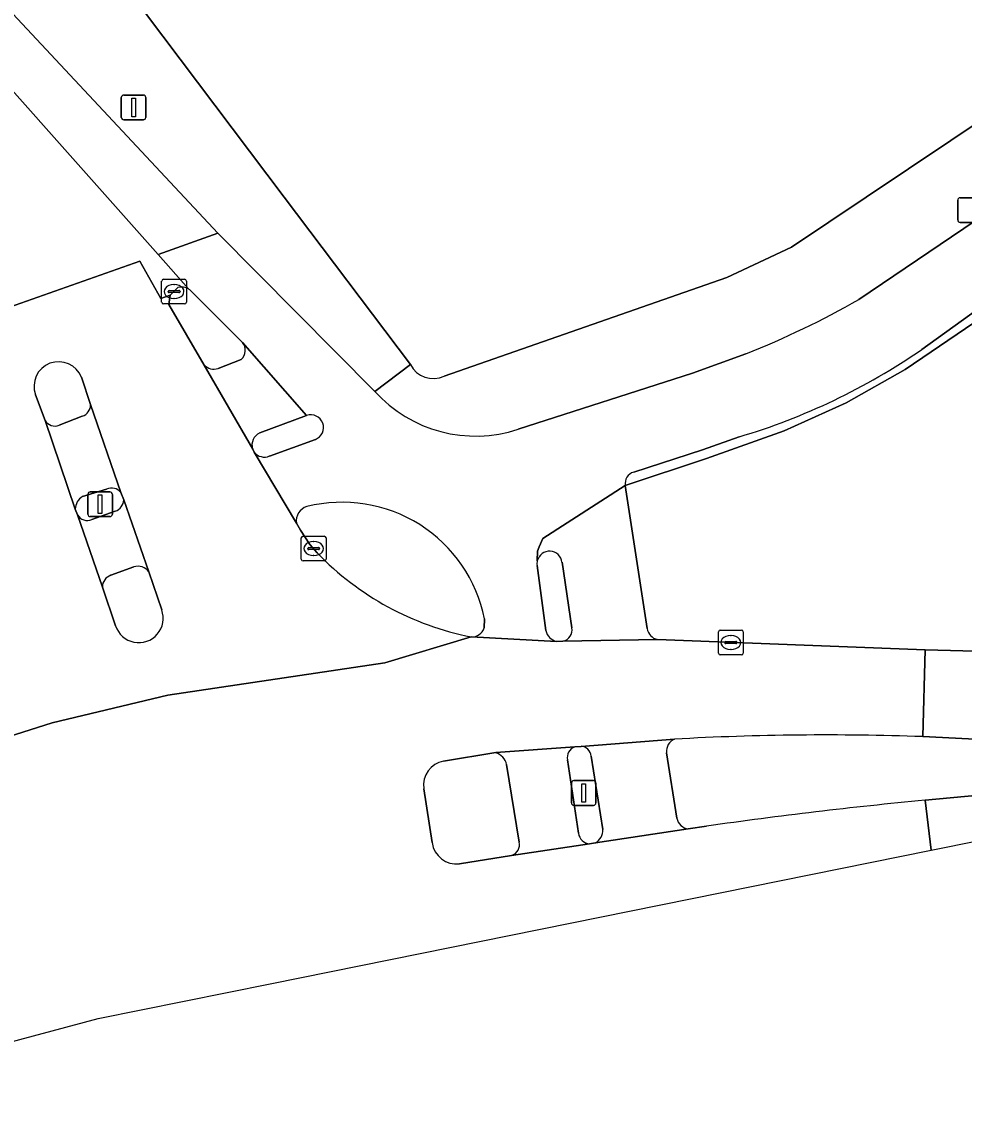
# Model space of a CAD drawing. Extents: x 159680 to 160786, y 387323 to 388340.
# Drawn here: x 160316.54 to 160354.58, y 387462.98 to 387507.07 of the extents above; entities that cross this region are included whole.
import ezdxf

# ---------------------------------------------------------------- set-up
doc = ezdxf.new("R2010")
doc.units = 0
for name, color, linetype in [('IMGEO_Berm_groen', 7, 'Continuous'), ('IMGEO_Erf', 7, 'Continuous'), ('IMGEO_Fietspad_gesloten', 7, 'Continuous'), ('IMGEO_Fietspad_open', 7, 'Continuous'), ('IMGEO_Kolk', 7, 'Continuous'), ('IMGEO_Lichtmast', 7, 'Continuous'), ('IMGEO_Rijbaan_lokaal_gesloten', 7, 'Continuous'), ('IMGEO_Rijbaan_lokaal_open', 7, 'Continuous'), ('IMGEO_Verkeerseiland_gesloten', 7, 'Continuous'), ('IMGEO_Verkeerseiland_open', 7, 'Continuous'), ('IMGEO_Voetpad_gesloten', 7, 'Continuous'), ('IMGEO_Voetpad_open', 7, 'Continuous')]:
    doc.layers.add(name, color=color, linetype=linetype)

msp = doc.modelspace()

# ---------------------------------------------------------------- linework, layer by layer
at = {"layer": 'IMGEO_Berm_groen'}
for points in [[(160456.86, 387494.604), (160456.428, 387500), (160455.79, 387507.982), (160398.613, 387503.497), (160398.766, 387501.273), (160398.853, 387500), (160399.05, 387497.13), (160374.55, 387494.225), (160375.463, 387486.11), (160359.459, 387485.249), (160358.13, 387497.057), (160352.208, 387493.044), (160349.818, 387491.691), (160347.313, 387490.564), (160344.18, 387489.45), (160340.904, 387488.352), (160341.789, 387482.58)], [(160342.2, 387482.143), (160353.013, 387481.721), (160363.695, 387481.434), (160368.475, 387481.431), (160371.509, 387481.54), (160376.514, 387482.056), (160456.86, 387494.604)]]:
    msp.add_lwpolyline(points, dxfattribs=at)
msp.add_arc((160342.297, 387482.646), 0.513, 187.4327, 259.055, dxfattribs=at)
at = {"layer": 'IMGEO_Erf'}
for points in [[(160333.591, 387492.767), (160345.003, 387496.756), (160347.607, 387497.977), (160350.63, 387500), (160357.467, 387504.576), (160357.848, 387504.976), (160358.065, 387505.484), (160357.988, 387506.797), (160357.544, 387514.324), (160356.337, 387534.778), (160353.492, 387576.679)], [(160318.292, 387562.65), (160319.32, 387546.481), (160316.123, 387546.148), (160318.185, 387540.259), (160317.334, 387540.174), (160314.936, 387539.312), (160312.608, 387545.737), (160310.584, 387551.325), (160309.976, 387551.092), (160312.063, 387545.673), (160321.179, 387522.015), (160315.033, 387518.967), (160316.673, 387515.314), (160318.54, 387511.771), (160321.535, 387507.428), (160327.132, 387500), (160332.225, 387493.24)]]:
    msp.add_lwpolyline(points, dxfattribs=at)
msp.add_arc((160333.155, 387493.716), 1.044, 207.1123, 294.6892, dxfattribs=at)
at = {"layer": 'IMGEO_Fietspad_gesloten'}
for points in [[(160320.537, 387488.071), (160319.312, 387491.624)], [(160318.975, 387491.151), (160318.043, 387490.788)], [(160317.473, 387490.974), (160318.694, 387487.398)], [(160318.984, 387487.907), (160319.957, 387488.214)], [(160321.666, 387484.865), (160320.649, 387487.78)], [(160318.784, 387487.174), (160319.789, 387484.257)], [(160320.307, 387487.316), (160319.367, 387486.985)], [(160320.134, 387484.732), (160321.056, 387485.067)], [(160338.859, 387477.806), (160335.673, 387477.571)], [(160336.112, 387477.096), (160336.618, 387473.964)], [(160339.017, 387474.316), (160338.574, 387477.279)], [(160336.313, 387473.422), (160339.463, 387473.89)]]:
    msp.add_lwpolyline(points, dxfattribs=at)
for centre, radius, start, end in [((160318.822, 387491.616), 0.49, 288.1851, 0.8772), ((160317.874, 387491.237), 0.479, 213.2191, 290.6362), ((160320.155, 387487.769), 0.487, 38.3189, 113.9808), ((160319.288, 387487.397), 0.594, 120.7704, 179.8854), ((160320.15, 387487.79), 0.499, 288.3417, 358.8727), ((160319.179, 387487.397), 0.453, 209.5192, 294.557), ((160321.228, 387484.566), 0.53, 34.3686, 108.9871), ((160320.286, 387484.259), 0.497, 107.8202, 180.1968), ((160335.471, 387476.944), 0.658, 13.3165, 72.1724), ((160339.011, 387477.383), 0.45, 109.8177, 193.3735), ((160336.167, 387473.861), 0.463, 288.4274, 12.837), ((160339.489, 387474.364), 0.475, 185.7825, 266.8453)]:
    msp.add_arc(centre, radius, start, end, dxfattribs=at)
at = {"layer": 'IMGEO_Fietspad_open'}
for points in [[(160358.091, 387501.116), (160356.441, 387500), (160350.333, 387495.871)], [(160352.871, 387493.847), (160359.415, 387498.562), (160361.546, 387500)], [(160330.784, 387492.151), (160324.452, 387498.542), (160322.043, 387497.686), (160323.269, 387496.291)], [(160323.378, 387496.204), (160325.445, 387494.133), (160328.037, 387491.188)], [(160345.773, 387493.676), (160343.612, 387492.898), (160336.577, 387490.625)], [(160341.243, 387488.895), (160344.02, 387489.799), (160345.5, 387490.322)], [(160328.389, 387490.215), (160326.538, 387489.547)], [(160325.92, 387489.7), (160327.625, 387486.834)], [(160337.35, 387485.315), (160337.363, 387485.701), (160337.43, 387485.887), (160337.578, 387486.216), (160340.904, 387488.352)], [(160337.696, 387482.498), (160337.341, 387485.131)], [(160335.219, 387482.973), (160335.207, 387482.609)], [(160334.682, 387482.243), (160338.126, 387482.059)]]:
    msp.add_lwpolyline(points, dxfattribs=at)
for centre, radius, start, end in [((160322.972, 387495.807), 0.568, 44.355, 58.4537), ((160333.076, 387525.888), 34.624, 291.5133, 299.8953), ((160338.076, 387515.315), 26.072, 286.5434, 304.5732), ((160334.86, 387495.866), 5.515, 222.3484, 288.1363), ((160328.198, 387490.696), 0.518, 291.6317, 108.1452), ((160326.33, 387490.033), 0.528, 219.0287, 293.1607), ((160341.371, 387488.438), 0.475, 105.6127, 190.4335), ((160329.475, 387481.822), 5.859, 11.3346, 104.1249), ((160328.217, 387486.929), 0.6, 106.6798, 189.0788), ((160337.837, 387485.199), 0.501, 166.6068, 187.7926), ((160334.702, 387482.773), 0.531, 267.7879, 341.9761), ((160338.266, 387482.626), 0.584, 192.6745, 256.1387)]:
    msp.add_arc(centre, radius, start, end, dxfattribs=at)
at = {"layer": 'IMGEO_Kolk'}
for p, q in [((160322.182, 387495.759), (160322.182, 387496.611)), ((160322.257, 387496.685), (160323.109, 387496.685)), ((160322.67, 387496.465), (160322.695, 387496.465)), ((160323.183, 387496.611), (160323.183, 387495.759)), ((160322.441, 387496.179), (160322.441, 387496.191)), ((160322.879, 387496.142), (160322.481, 387496.142)), ((160322.484, 387496.228), (160322.882, 387496.228)), ((160322.925, 387496.191), (160322.925, 387496.179)), ((160323.109, 387495.685), (160322.257, 387495.685)), ((160322.693, 387495.905), (160322.668, 387495.905)), ((160327.894, 387486.312), (160328.746, 387486.312)), ((160327.819, 387485.386), (160327.819, 387486.238)), ((160328.121, 387485.855), (160328.519, 387485.855)), ((160328.307, 387486.092), (160328.332, 387486.092)), ((160328.82, 387486.238), (160328.82, 387485.386)), ((160328.078, 387485.806), (160328.078, 387485.818)), ((160328.516, 387485.769), (160328.118, 387485.769)), ((160328.33, 387485.532), (160328.305, 387485.532)), ((160328.562, 387485.818), (160328.562, 387485.806)), ((160328.746, 387485.312), (160327.894, 387485.312)), ((160344.664, 387481.592), (160344.664, 387482.444)), ((160344.739, 387482.518), (160345.591, 387482.518)), ((160345.152, 387482.298), (160345.177, 387482.298)), ((160345.665, 387482.444), (160345.665, 387481.592)), ((160344.923, 387482.012), (160344.923, 387482.024)), ((160345.361, 387481.975), (160344.963, 387481.975)), ((160344.966, 387482.061), (160345.364, 387482.061)), ((160345.407, 387482.024), (160345.407, 387482.012)), ((160345.591, 387481.518), (160344.739, 387481.518)), ((160345.175, 387481.738), (160345.15, 387481.738))]:
    msp.add_line(p, q, dxfattribs=at)
for points in [[(160322.182, 387495.759), (160322.182, 387496.611)], [(160322.257, 387496.685), (160323.109, 387496.685)], [(160323.183, 387496.611), (160323.183, 387495.759)], [(160323.109, 387495.685), (160322.257, 387495.685)], [(160327.894, 387486.312), (160328.746, 387486.312)], [(160327.819, 387485.386), (160327.819, 387486.238)], [(160328.82, 387486.238), (160328.82, 387485.386)], [(160328.746, 387485.312), (160327.894, 387485.312)], [(160344.664, 387481.592), (160344.664, 387482.444)], [(160344.739, 387482.518), (160345.591, 387482.518)], [(160345.665, 387482.444), (160345.665, 387481.592)], [(160345.591, 387481.518), (160344.739, 387481.518)]]:
    msp.add_lwpolyline(points, dxfattribs=at)
for centre, radius, start, end in [((160322.259, 387496.609), 0.0765, 91.552, 178.448), ((160322.259, 387496.609), 0.0765, 91.552, 178.448), ((160323.107, 387496.609), 0.0765, 1.552, 88.448), ((160323.107, 387496.609), 0.0765, 1.552, 88.448), ((160322.481, 387496.188), 0.0403, 85.8775, 175.7526), ((160322.478, 387496.178), 0.0366, 178.938, 274.7102), ((160322.882, 387496.185), 0.043, 264.8664, 352.4533), ((160322.886, 387496.19), 0.0386, 1.7309, 96.639), ((160322.259, 387495.761), 0.0765, 181.552, 268.448), ((160322.259, 387495.761), 0.0765, 181.552, 268.448), ((160323.107, 387495.761), 0.0765, 271.552, 358.448), ((160323.107, 387495.761), 0.0765, 271.552, 358.448), ((160327.896, 387486.236), 0.0765, 91.552, 178.448), ((160327.896, 387486.236), 0.0765, 91.552, 178.448), ((160328.744, 387486.236), 0.0765, 1.552, 88.448), ((160328.744, 387486.236), 0.0765, 1.552, 88.448), ((160328.118, 387485.815), 0.0403, 85.8775, 175.7526), ((160328.523, 387485.817), 0.0386, 1.7309, 96.639), ((160327.896, 387485.388), 0.0765, 181.552, 268.448), ((160327.896, 387485.388), 0.0765, 181.552, 268.448), ((160328.115, 387485.805), 0.0366, 178.938, 274.7102), ((160328.519, 387485.812), 0.043, 264.8664, 352.4533), ((160328.744, 387485.388), 0.0765, 271.552, 358.448), ((160328.744, 387485.388), 0.0765, 271.552, 358.448), ((160344.741, 387482.442), 0.0765, 91.552, 178.448), ((160344.741, 387482.442), 0.0765, 91.552, 178.448), ((160345.589, 387482.442), 0.0765, 1.552, 88.448), ((160345.589, 387482.442), 0.0765, 1.552, 88.448), ((160344.963, 387482.021), 0.0403, 85.8775, 175.7526), ((160344.96, 387482.011), 0.0366, 178.938, 274.7102), ((160345.364, 387482.018), 0.043, 264.8664, 352.4533), ((160345.368, 387482.023), 0.0386, 1.7309, 96.639), ((160344.741, 387481.594), 0.0765, 181.552, 268.448), ((160344.741, 387481.594), 0.0765, 181.552, 268.448), ((160345.589, 387481.594), 0.0765, 271.552, 358.448), ((160345.589, 387481.594), 0.0765, 271.552, 358.448)]:
    msp.add_arc(centre, radius, start, end, dxfattribs=at)
for centre, major_axis, ratio, start_param, end_param in [((160322.669, 387496.185), (-0.387, 0.002), 0.722429, 4.712389, 7.853982), ((160322.694, 387496.185), (-0.39, 0.002), 0.717154, 1.570796, 4.712389), ((160328.306, 387485.812), (-0.387, 0.002), 0.722429, 4.712389, 7.853982), ((160328.331, 387485.812), (-0.39, 0.002), 0.717154, 1.570796, 4.712389), ((160345.151, 387482.018), (-0.387, 0.002), 0.722429, 4.712389, 7.853982), ((160345.176, 387482.018), (-0.39, 0.002), 0.717154, 1.570796, 4.712389)]:
    msp.add_ellipse(centre, major_axis=major_axis, ratio=ratio, start_param=start_param, end_param=end_param, dxfattribs=at)
at = {"layer": 'IMGEO_Lichtmast'}
for p, q in [((160320.553, 387503.219), (160320.553, 387504.019)), ((160320.553, 387504.019), (160320.553, 387503.219)), ((160320.653, 387504.119), (160321.443, 387504.119)), ((160321.443, 387504.119), (160320.653, 387504.119)), ((160321.543, 387504.019), (160321.543, 387503.219)), ((160321.543, 387503.219), (160321.543, 387504.019)), ((160321.443, 387503.119), (160320.653, 387503.119)), ((160320.653, 387503.119), (160321.443, 387503.119)), ((160354.425, 387499.975), (160355.215, 387499.975)), ((160355.215, 387499.975), (160354.425, 387499.975)), ((160354.325, 387499.075), (160354.325, 387499.875)), ((160354.325, 387499.875), (160354.325, 387499.075)), ((160355.215, 387498.975), (160354.425, 387498.975)), ((160354.425, 387498.975), (160355.215, 387498.975)), ((160319.302, 387488.099), (160320.092, 387488.099)), ((160320.092, 387488.099), (160319.302, 387488.099)), ((160319.202, 387487.199), (160319.202, 387487.999)), ((160319.202, 387487.999), (160319.202, 387487.199)), ((160320.192, 387487.999), (160320.192, 387487.199)), ((160320.192, 387487.199), (160320.192, 387487.999)), ((160320.092, 387487.099), (160319.302, 387487.099)), ((160319.302, 387487.099), (160320.092, 387487.099)), ((160338.726, 387475.544), (160338.726, 387476.344)), ((160338.726, 387476.344), (160338.726, 387475.544)), ((160338.826, 387476.444), (160339.616, 387476.444)), ((160339.616, 387476.444), (160338.826, 387476.444)), ((160339.716, 387476.344), (160339.716, 387475.544)), ((160339.716, 387475.544), (160339.716, 387476.344)), ((160339.616, 387475.444), (160338.826, 387475.444)), ((160338.826, 387475.444), (160339.616, 387475.444))]:
    msp.add_line(p, q, dxfattribs=at)
for points in [[(160320.973, 387503.994), (160321.123, 387503.994), (160321.123, 387503.244), (160320.973, 387503.244), (160320.973, 387503.994)], [(160319.622, 387487.974), (160319.772, 387487.974), (160319.772, 387487.224), (160319.622, 387487.224), (160319.622, 387487.974)], [(160339.146, 387476.319), (160339.296, 387476.319), (160339.296, 387475.569), (160339.146, 387475.569), (160339.146, 387476.319)]]:
    msp.add_lwpolyline(points, dxfattribs=at)
for centre, start, end in [((160320.653, 387504.019), 90, 180), ((160320.653, 387504.019), 90, 180), ((160321.443, 387504.019), 0, 90), ((160321.443, 387504.019), 360, 90), ((160320.653, 387503.219), 180, 270), ((160320.653, 387503.219), 180, 270), ((160321.443, 387503.219), 270, 0), ((160321.443, 387503.219), 270, 0), ((160354.425, 387499.875), 90, 180), ((160354.425, 387499.875), 90, 180), ((160354.425, 387499.075), 180, 270), ((160354.425, 387499.075), 180, 270), ((160319.302, 387487.999), 90, 180), ((160319.302, 387487.999), 90, 180), ((160320.092, 387487.999), 0, 90), ((160320.092, 387487.999), 360, 90), ((160319.302, 387487.199), 180, 270), ((160319.302, 387487.199), 180, 270), ((160320.092, 387487.199), 270, 0), ((160320.092, 387487.199), 270, 0), ((160338.826, 387476.344), 90, 180), ((160338.826, 387476.344), 90, 180), ((160339.616, 387476.344), 0, 90), ((160339.616, 387476.344), 360, 90), ((160338.826, 387475.544), 180, 270), ((160338.826, 387475.544), 180, 270), ((160339.616, 387475.544), 270, 0), ((160339.616, 387475.544), 270, 0)]:
    msp.add_arc(centre, 0.1, start, end, dxfattribs=at)
at = {"layer": 'IMGEO_Rijbaan_lokaal_gesloten'}
for points in [[(160312.356, 387508.577), (160322.043, 387497.686), (160324.452, 387498.542), (160324.453, 387498.542), (160314.027, 387509.69), (160312.905, 387510.902)], [(160328.465, 387485.633), (160328.16, 387485.968), (160327.794, 387486.55), (160327.625, 387486.834), (160325.92, 387489.7), (160325.857, 387489.827), (160323.896, 387493.221), (160322.474, 387495.662), (160322.519, 387496.039), (160322.151, 387495.902), (160321.297, 387497.407), (160311.911, 387494.096), (160312.492, 387492.041), (160312.284, 387491.956), (160313.026, 387489.266)], [(160475.807, 387497.58), (160474.859, 387497.427), (160456.86, 387494.604), (160376.514, 387482.056), (160371.509, 387481.54), (160368.475, 387481.431), (160363.695, 387481.434), (160353.013, 387481.721), (160352.912, 387478.218), (160357.651, 387477.975)], [(160318.949, 387492.725), (160319.312, 387491.624)], [(160357.499, 387476.071), (160353.01, 387475.652), (160353.254, 387473.634), (160357.192, 387474.43), (160366.484, 387475.774), (160483.024, 387492.635)], [(160320.323, 387482.696), (160319.789, 387484.257), (160318.784, 387487.174), (160318.694, 387487.398), (160317.473, 387490.974), (160317.085, 387492.022)], [(160319.312, 387491.624), (160320.537, 387488.071), (160320.649, 387487.78), (160321.666, 387484.865), (160322.183, 387483.336)], [(160352.912, 387478.218), (160353.013, 387481.721), (160342.2, 387482.143), (160338.386, 387482.067), (160338.126, 387482.059), (160334.682, 387482.243), (160331.192, 387481.2), (160322.429, 387479.886), (160317.765, 387478.769), (160310.607, 387476.496), (160307.071, 387475.434), (160306.862, 387475.328), (160303.622, 387473.554), (160302.382, 387472.733), (160294.195, 387467.873), (160295.897, 387464.716), (160296.44, 387465.06)], [(160307.071, 387475.434), (160310.607, 387476.496), (160317.765, 387478.769), (160322.429, 387479.886), (160331.192, 387481.2), (160334.682, 387482.243)], [(160333.567, 387477.23), (160335.673, 387477.571), (160338.859, 387477.806), (160339.118, 387477.826), (160342.889, 387478.117)], [(160333.102, 387473.943), (160332.764, 387476.112)], [(160353.254, 387473.634), (160353.01, 387475.652)], [(160344.188, 387474.604), (160343.447, 387474.496), (160339.696, 387473.925), (160339.463, 387473.89), (160336.313, 387473.422), (160334.213, 387473.082)], [(160296.632, 387462.695), (160297.454, 387460.71), (160298.364, 387461.142), (160319.618, 387466.837), (160326.564, 387468.241), (160353.254, 387473.634)]]:
    msp.add_lwpolyline(points, dxfattribs=at)
for centre, radius, start, end in [((160318.023, 387492.358), 0.996, 21.6381, 199.6894), ((160336.969, 387493.834), 11.814, 223.9583, 258.8362), ((160321.26, 387482.996), 0.984, 197.7664, 20.2088), ((160349.015, 387367.588), 110.698, 87.98244, 93.17224), ((160333.75, 387476.251), 0.995, 100.5712, 188.0535), ((160371.706, 387280.611), 195.935, 95.47558, 98.0737), ((160334.092, 387474.073), 0.998, 187.4707, 276.9796)]:
    msp.add_arc(centre, radius, start, end, dxfattribs=at)
at = {"layer": 'IMGEO_Rijbaan_lokaal_open'}
for points in [[(160323.269, 387496.291), (160322.043, 387497.686), (160312.356, 387508.577)], [(160312.272, 387492.001), (160312.284, 387491.956), (160312.492, 387492.041), (160311.911, 387494.096), (160321.297, 387497.407), (160322.151, 387495.902), (160322.519, 387496.039), (160322.84, 387496.345)]]:
    msp.add_lwpolyline(points, dxfattribs=at)
msp.add_arc((160322.993, 387495.833), 0.535, 58.9826, 106.6688, dxfattribs=at)
at = {"layer": 'IMGEO_Verkeerseiland_gesloten'}
for points in [[(160322.84, 387496.345), (160322.519, 387496.039), (160322.474, 387495.662), (160323.896, 387493.221)], [(160325.445, 387494.133), (160323.378, 387496.204)], [(160324.458, 387493.079), (160325.394, 387493.444)], [(160319.312, 387491.624), (160318.949, 387492.725)], [(160317.085, 387492.022), (160317.473, 387490.974)], [(160318.043, 387490.788), (160318.975, 387491.151)], [(160328.037, 387491.188), (160326.147, 387490.477)], [(160325.857, 387489.827), (160325.92, 387489.7)], [(160326.538, 387489.547), (160328.389, 387490.215)], [(160319.957, 387488.214), (160318.984, 387487.907)], [(160320.649, 387487.78), (160320.537, 387488.071)], [(160318.694, 387487.398), (160318.784, 387487.174)], [(160319.367, 387486.985), (160320.307, 387487.316)], [(160327.625, 387486.834), (160327.794, 387486.55), (160328.16, 387485.968), (160328.465, 387485.633)], [(160321.056, 387485.067), (160320.134, 387484.732)], [(160337.341, 387485.131), (160337.696, 387482.498)], [(160338.749, 387482.612), (160338.347, 387485.255)], [(160322.183, 387483.336), (160321.666, 387484.865)], [(160319.789, 387484.257), (160320.323, 387482.696)], [(160335.207, 387482.609), (160335.219, 387482.973)], [(160338.126, 387482.059), (160338.386, 387482.067)], [(160357.651, 387477.975), (160352.912, 387478.218)], [(160335.673, 387477.571), (160333.567, 387477.23)], [(160339.118, 387477.826), (160338.859, 387477.806)], [(160342.571, 387477.567), (160342.982, 387474.932)], [(160336.618, 387473.964), (160336.112, 387477.096)], [(160338.574, 387477.279), (160339.017, 387474.316)], [(160339.991, 387474.47), (160339.524, 387477.43)], [(160332.764, 387476.112), (160333.102, 387473.943)], [(160353.01, 387475.652), (160357.499, 387476.071)], [(160343.447, 387474.496), (160344.188, 387474.604)], [(160339.463, 387473.89), (160339.696, 387473.925)], [(160334.213, 387473.082), (160336.313, 387473.422)]]:
    msp.add_lwpolyline(points, dxfattribs=at)
for centre, radius, start, end in [((160322.993, 387495.833), 0.535, 58.9826, 106.6688), ((160322.972, 387495.807), 0.568, 44.355, 58.4537), ((160325.049, 387493.816), 0.507, 312.8149, 38.7185), ((160318.023, 387492.358), 0.996, 21.6381, 199.6894), ((160324.293, 387493.61), 0.556, 224.4109, 287.2289), ((160318.822, 387491.616), 0.49, 288.1851, 0.8772), ((160328.198, 387490.696), 0.518, 291.6317, 108.1452), ((160317.874, 387491.237), 0.479, 213.2191, 290.6362), ((160326.354, 387489.995), 0.525, 113.2292, 198.6824), ((160326.33, 387490.033), 0.528, 219.0287, 293.1607), ((160320.155, 387487.769), 0.487, 38.3189, 113.9808), ((160319.288, 387487.397), 0.594, 120.7704, 179.8854), ((160320.15, 387487.79), 0.499, 288.3417, 358.8727), ((160329.475, 387481.822), 5.859, 11.3346, 104.1249), ((160319.179, 387487.397), 0.453, 209.5192, 294.557), ((160328.217, 387486.929), 0.6, 106.6798, 189.0788), ((160336.969, 387493.834), 11.814, 223.9583, 258.8362), ((160337.843, 387485.198), 0.507, 6.4711, 166.641), ((160321.228, 387484.566), 0.53, 34.3686, 108.9871), ((160337.837, 387485.199), 0.501, 166.6068, 187.7926), ((160320.286, 387484.259), 0.497, 107.8202, 180.1968), ((160321.26, 387482.996), 0.984, 197.7664, 20.2088), ((160334.702, 387482.773), 0.531, 267.7879, 341.9761), ((160338.266, 387482.626), 0.584, 192.6745, 256.1387), ((160338.26, 387482.544), 0.494, 284.813, 7.8554), ((160343.105, 387477.625), 0.537, 113.7265, 186.2021), ((160349.015, 387367.588), 110.698, 87.98244, 93.17224), ((160335.471, 387476.944), 0.658, 13.3165, 72.1724), ((160339.011, 387477.383), 0.45, 109.8177, 193.3735), ((160339.097, 387477.399), 0.428, 4.1954, 87.2334), ((160333.75, 387476.251), 0.995, 100.5712, 188.0535), ((160371.706, 387280.611), 195.935, 95.47558, 98.0737), ((160343.504, 387475.023), 0.53, 189.8924, 263.7946), ((160339.41, 387474.432), 0.582, 299.4319, 3.7161), ((160334.092, 387474.073), 0.998, 187.4707, 276.9796), ((160336.167, 387473.861), 0.463, 288.4274, 12.837), ((160339.489, 387474.364), 0.475, 185.7825, 266.8453)]:
    msp.add_arc(centre, radius, start, end, dxfattribs=at)
at = {"layer": 'IMGEO_Verkeerseiland_open'}
for points in [[(160362.069, 387500.353), (160361.546, 387500), (160359.415, 387498.562), (160352.871, 387493.847)], [(160340.904, 387488.352), (160344.18, 387489.45), (160347.313, 387490.564), (160349.818, 387491.691), (160352.208, 387493.044), (160358.13, 387497.057)], [(160345.5, 387490.322), (160344.02, 387489.799), (160341.243, 387488.895)]]:
    msp.add_lwpolyline(points, dxfattribs=at)
for centre, radius, start, end in [((160338.076, 387515.315), 26.072, 286.5434, 304.5732), ((160341.371, 387488.438), 0.475, 105.6127, 190.4335)]:
    msp.add_arc(centre, radius, start, end, dxfattribs=at)
at = {"layer": 'IMGEO_Voetpad_gesloten'}
for points in [[(160342.889, 387478.117), (160339.118, 387477.826)], [(160342.982, 387474.932), (160342.571, 387477.567)], [(160339.524, 387477.43), (160339.991, 387474.47)], [(160339.696, 387473.925), (160343.447, 387474.496)]]:
    msp.add_lwpolyline(points, dxfattribs=at)
for centre, radius, start, end in [((160343.105, 387477.625), 0.537, 113.7265, 186.2021), ((160339.097, 387477.399), 0.428, 4.1954, 87.2334), ((160343.504, 387475.023), 0.53, 189.8924, 263.7946), ((160339.41, 387474.432), 0.582, 299.4319, 3.7161)]:
    msp.add_arc(centre, radius, start, end, dxfattribs=at)
at = {"layer": 'IMGEO_Voetpad_open'}
for points in [[(160312.905, 387510.902), (160314.027, 387509.69), (160324.453, 387498.542), (160324.452, 387498.542), (160330.784, 387492.151), (160332.225, 387493.24), (160327.132, 387500), (160321.535, 387507.428), (160318.54, 387511.771), (160316.673, 387515.314), (160315.033, 387518.967), (160303.5, 387548.605), (160301.88, 387552.769), (160294.426, 387571.812), (160293.66, 387573.768), (160280.896, 387606.375), (160279.68, 387609.578), (160278.935, 387611.384), (160276.416, 387617.726), (160266.488, 387643.313), (160262.455, 387653.706)], [(160359.806, 387505.229), (160359.726, 387506.913), (160357.988, 387506.797), (160358.065, 387505.484), (160357.848, 387504.976), (160357.467, 387504.576), (160350.63, 387500), (160347.607, 387497.977), (160345.003, 387496.756), (160333.591, 387492.767)], [(160350.333, 387495.871), (160356.441, 387500), (160358.091, 387501.116)], [(160326.147, 387490.477), (160328.037, 387491.188), (160325.445, 387494.133)], [(160325.394, 387493.444), (160324.458, 387493.079)], [(160336.577, 387490.625), (160343.612, 387492.898), (160345.773, 387493.676)], [(160323.896, 387493.221), (160325.857, 387489.827)], [(160332.225, 387493.24), (160330.784, 387492.151)], [(160340.904, 387488.352), (160337.578, 387486.216), (160337.43, 387485.887), (160337.363, 387485.701), (160337.35, 387485.315)], [(160341.789, 387482.58), (160340.904, 387488.352)], [(160338.347, 387485.255), (160338.749, 387482.612)], [(160338.386, 387482.067), (160342.2, 387482.143)]]:
    msp.add_lwpolyline(points, dxfattribs=at)
for centre, radius, start, end in [((160333.076, 387525.888), 34.624, 291.5133, 299.8953), ((160325.049, 387493.816), 0.507, 312.8149, 38.7185), ((160324.293, 387493.61), 0.556, 224.4109, 287.2289), ((160333.155, 387493.716), 1.044, 207.1123, 294.6892), ((160334.86, 387495.866), 5.515, 222.3484, 288.1363), ((160326.354, 387489.995), 0.525, 113.2292, 198.6824), ((160337.843, 387485.198), 0.507, 6.4711, 166.641), ((160338.26, 387482.544), 0.494, 284.813, 7.8554), ((160342.297, 387482.646), 0.513, 187.4327, 259.055)]:
    msp.add_arc(centre, radius, start, end, dxfattribs=at)

doc.saveas('drawing.dxf')
